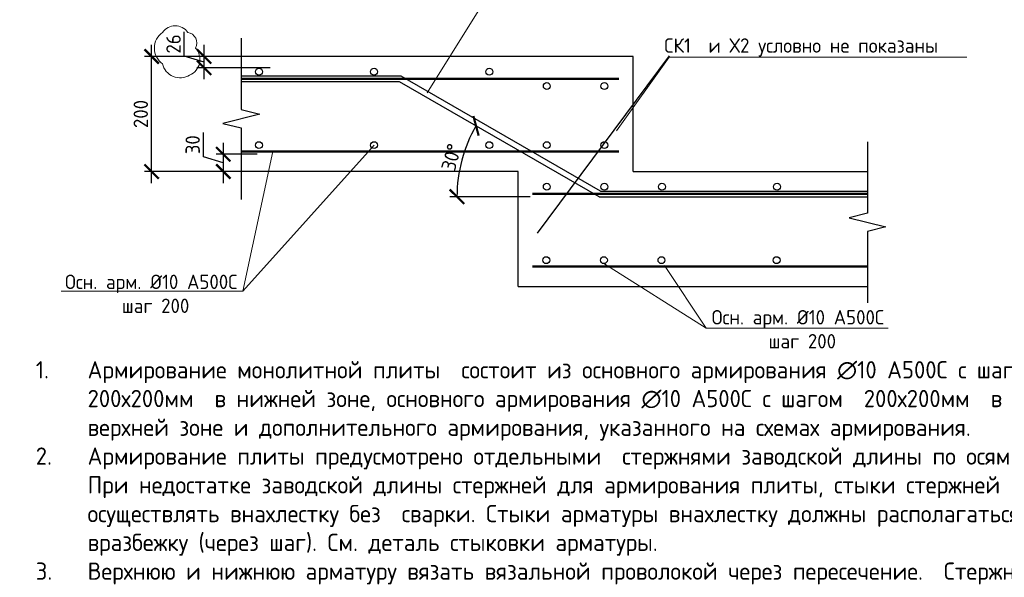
# Model space of a CAD drawing. Header units: millimetres. Extents: x 448962 to 1592680, y -326645 to -197113.
# Tile 374 of 398: x 867144 to 884246, y -270496 to -260802. Entities that reach past the tile are written whole.
import ezdxf
from ezdxf import colors
from ezdxf.entities.mleader import LeaderData, LeaderLine
from ezdxf.math import Vec2, Vec3

# ---------------------------------------------------------------- set-up
doc = ezdxf.new("R2010")
doc.units = ezdxf.units.MM
for name, color, linetype, lineweight in [('Арматура', 152, 'Continuous', 40), ('Перекрытие ж_бетон', 1, 'Continuous', 30), ('поз.', 2, 'Continuous', 25), ('РАЗМЕРЫ', 1, 'Continuous', 9)]:
    doc.layers.add(name, color=color, linetype=linetype, lineweight=lineweight)
doc.styles.add('GOST-2.304_Type-B', font='GOST_Common.ttf')
doc.styles.add('ГОСТ', font='GOST_Common.ttf')
doc.styles.add('ГОСТ 2.304', font='GOST_Common.ttf')
doc.dimstyles.new('СПДС', dxfattribs={"dimscale": 100, "dimtxt": 2.5, "dimasz": 2.5, "dimexe": 1.25, "dimexo": 0, "dimtad": 1, "dimdec": 0, "dimtxsty": 'GOST-2.304_Type-B', "dimblk": 'ARCHTICK', "dimcen": 2.5, "dimdle": 2, "dimadec": 0, "dimazin": 2, "dimtfac": 0.75, "dimtdec": 0, "dimtmove": 1, "dimatfit": 3, "dimfxl": 1, "dimtolj": 1, "dimarcsym": 1})

# ---------------------------------------------------------------- blocks, each defined once
blk = doc.blocks.new('_ArchTick')
at = {"color": 0, "linetype": 'ByBlock', "const_width": 0.15}
blk.add_lwpolyline([(-0.5, -0.5), (0.5, 0.5)], dxfattribs=at)
blk = doc.blocks.new('*D1047')
at = {"color": 0, "lineweight": -2, "transparency": 16777216}
blk.add_line((876011, -263880), (874614, -263880), dxfattribs=at)
blk.add_arc((877206, -263880), 2467, 150, 180, dxfattribs=at)
at = {"layer": 'DEFPOINTS', "color": 0, "transparency": 16777216}
for p in [(873742, -261880), (874888, -263036), (876011, -263880), (877206, -263880), (877206, -263880)]:
    blk.add_point(p, dxfattribs=at)
at = {"color": 0, "lineweight": -2, "transparency": 16777216, "xscale": 250, "yscale": 250, "zscale": 250}
for p, rotation in [((875070, -262647), 60.00000000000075), ((874739, -263880), 269.9999999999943)]:
    blk.add_blockref('_ArchTick', p, dxfattribs=dict(at, rotation=rotation))
at = {"color": 0, "transparency": 16777216, "insert": (874642, -263193), "char_height": 250, "attachment_point": 5, "rotation": 75, "style": 'GOST-2.304_Type-B'}
blk.add_mtext('\\A1;30°', dxfattribs=at)
blk = doc.blocks.new('_None')
blk = doc.blocks.new('*D1044')
at = {"layer": 'DEFPOINTS', "color": 0, "transparency": 16777216}
for p in [(870347, -261441), (871494, -261441), (871494, -261636)]:
    blk.add_point(p, dxfattribs=at)
at = {"layer": 'РАЗМЕРЫ', "color": 0, "lineweight": -2, "transparency": 16777216}
for p, q in [((870003, -261436), (870003, -261011)), ((870347, -261836), (870347, -261241)), ((870347, -261539), (870003, -261436)), ((871494, -261441), (870222, -261441)), ((871494, -261636), (870222, -261636))]:
    blk.add_line(p, q, dxfattribs=at)
at = {"layer": 'РАЗМЕРЫ', "color": 0, "lineweight": -2, "transparency": 16777216, "xscale": 250, "yscale": 250, "zscale": 250}
for p, rotation in [((870347, -261441), 90), ((870347, -261636), 270)]:
    blk.add_blockref('_ArchTick', p, dxfattribs=dict(at, rotation=rotation))
at = {"layer": 'РАЗМЕРЫ', "color": 0, "lineweight": 0, "transparency": 16777216, "insert": (869816, -261223), "char_height": 250, "attachment_point": 5, "rotation": 90, "style": 'GOST-2.304_Type-B'}
blk.add_mtext('\\A1;26', dxfattribs=at)
blk = doc.blocks.new('*D1045')
at = {"layer": 'DEFPOINTS', "color": 0, "transparency": 16777216}
for p in [(869436, -261441), (871360, -261441), (871206, -263441)]:
    blk.add_point(p, dxfattribs=at)
at = {"layer": 'РАЗМЕРЫ', "color": 0, "lineweight": -2, "transparency": 16777216}
for p, q in [((869436, -263641), (869436, -261241)), ((871360, -261441), (869311, -261441)), ((871206, -263441), (869311, -263441))]:
    blk.add_line(p, q, dxfattribs=at)
at = {"layer": 'РАЗМЕРЫ', "color": 0, "lineweight": -2, "transparency": 16777216, "xscale": 250, "yscale": 250, "zscale": 250}
for p, rotation in [((869436, -261441), 90), ((869436, -263441), 270)]:
    blk.add_blockref('_ArchTick', p, dxfattribs=dict(at, rotation=rotation))
at = {"layer": 'РАЗМЕРЫ', "color": 0, "lineweight": 0, "transparency": 16777216, "insert": (869248, -262441), "char_height": 250, "attachment_point": 5, "rotation": 90, "style": 'GOST-2.304_Type-B'}
blk.add_mtext('\\A1;200', dxfattribs=at)
blk = doc.blocks.new('*D1046')
at = {"layer": 'DEFPOINTS', "color": 0, "transparency": 16777216}
for p in [(871270, -263141), (870681, -263441), (871270, -263441)]:
    blk.add_point(p, dxfattribs=at)
at = {"layer": 'РАЗМЕРЫ', "color": 0, "lineweight": -2, "transparency": 16777216}
for p, q in [((870337, -263188), (870337, -262763)), ((870681, -262941), (870681, -263641)), ((870681, -263291), (870337, -263188)), ((871270, -263141), (870556, -263141)), ((871270, -263441), (870556, -263441))]:
    blk.add_line(p, q, dxfattribs=at)
at = {"layer": 'РАЗМЕРЫ', "color": 0, "lineweight": -2, "transparency": 16777216, "xscale": 250, "yscale": 250, "zscale": 250}
for p, rotation in [((870681, -263141), 90), ((870681, -263441), 270)]:
    blk.add_blockref('_ArchTick', p, dxfattribs=dict(at, rotation=rotation))
at = {"layer": 'РАЗМЕРЫ', "color": 0, "lineweight": 0, "transparency": 16777216, "insert": (870149, -262976), "char_height": 250, "attachment_point": 5, "rotation": 90, "style": 'GOST-2.304_Type-B'}
blk.add_mtext('\\A1;30', dxfattribs=at)

msp = doc.modelspace()

# ---------------------------------------------------------------- linework, layer by layer
at = {"color": 1}
msp.add_line((878423.1, -261431.6), (876129.8, -264510.4), dxfattribs=at)
at = {"color": 252, "lineweight": 50, "true_color": 0x939598}
for points in [[(877549.7, -261830.9), (870993.8, -261830.9)], [(877549.7, -263091.9), (870993.8, -263091.9)], [(881868.9, -263830.9), (876049.8, -263830.9)], [(881868.9, -265091.9), (876049.8, -265091.9)]]:
    msp.add_lwpolyline(points, dxfattribs=at)
at = {"color": 3, "linetype": 'Continuous', "lineweight": 30}
for centre in [(871299.7, -261706.4), (873299.7, -261706.4), (876299.7, -261956.1), (877299.7, -261956.1), (876299.7, -262982.4), (877299.7, -262982.4), (876299.7, -263706.4), (877299.7, -263706.4), (878299.7, -263706.4), (880299.7, -263706.4), (876291, -264982.2), (877291, -264982.2), (878291, -264982.2), (880291, -264982.2)]:
    msp.add_circle(centre, 60, dxfattribs=at)
at = {"color": 9, "linetype": 'Continuous', "lineweight": 30, "true_color": 0xc7c8ca}
for centre in [(871299.7, -261706.4), (873299.7, -261706.4), (875299.7, -261706.4), (876299.7, -261956.1), (877299.7, -261956.1), (871299.7, -262982.4), (873299.7, -262982.4), (875299.7, -262982.4), (876299.7, -262982.4), (877299.7, -262982.4), (876299.7, -263706.4), (877299.7, -263706.4), (878299.7, -263706.4), (880299.7, -263706.4), (876291, -264982.2), (877291, -264982.2), (878291, -264982.2), (880291, -264982.2)]:
    msp.add_circle(centre, 60, dxfattribs=at)
at = {"layer": 'Арматура', "color": 2, "lineweight": 0}
for p, q in [((873299.7, -262982.4), (871020.7, -265521.3)), ((871020.7, -265521.3), (871538.7, -263091.9)), ((877290.7, -265042.2), (879069.7, -266166.5)), ((879069.7, -266166.5), (878342.5, -265072.9)), ((871020.7, -265521.3), (867863.5, -265521.3)), ((879069.7, -266166.4), (882226.9, -266166.4))]:
    msp.add_line(p, q, dxfattribs=at)
at = {"layer": 'Перекрытие ж_бетон', "color": 7, "linetype": 'Continuous', "lineweight": 30}
for p, q in [((877799.7, -261441.4), (870993.8, -261441.4)), ((877799.7, -263441.4), (877799.7, -261441.4)), ((875799.7, -263441.4), (870993.8, -263441.4)), ((875799.7, -265441.2), (875799.7, -263441.4)), ((877799.7, -263441.4), (881868.9, -263441.4)), ((875799.7, -265441.2), (881860.2, -265441.2))]:
    msp.add_line(p, q, dxfattribs=at)
at = {"layer": 'Перекрытие ж_бетон', "color": 3, "linetype": 'Continuous', "lineweight": 30}
for p, q in [((873768.9, -261781.4), (870993.8, -261781.4)), ((877233, -263781.4), (873768.9, -261781.4)), ((873742.4, -261880.3), (870993.8, -261880.3)), ((877206.5, -263880.3), (873742.4, -261880.3)), ((877206.5, -263880.3), (881868.9, -263880.3)), ((877233, -263781.4), (881868.9, -263781.4))]:
    msp.add_line(p, q, dxfattribs=at)
at = {"layer": 'поз.', "linetype": 'Continuous'}
for points in [[(870993.8, -261122.3), (870993.8, -262364.3), (871313.8, -262444.3), (870673.8, -262604.3), (870993.8, -262684.3), (870993.8, -263926.3)], [(881868.9, -262922.3), (881868.9, -264164.3), (881548.9, -264244.3), (882188.9, -264404.3), (881868.9, -264484.3), (881868.9, -265726.3)]]:
    msp.add_lwpolyline(points, dxfattribs=at)
at = {"layer": 'РАЗМЕРЫ', "color": 240, "true_color": 0xed1f24}
msp.add_lwpolyline([(869625.4, -261022.2, 0.5205671), (869625.4, -261569.2, 0.5205671), (870095.8, -261764, 0.5205671), (870196.3, -261294.2, 0.5205671), (870064.5, -261022.2, 0.5205671)], format="xyb", close=True, dxfattribs=at)

# ---------------------------------------------------------------- texts
at = {"ltscale": 100, "insert": (580721.2, -265531.5), "char_height": 250, "attachment_point": 1, "style": 'ГОСТ'}
msp.add_mtext_dynamic_manual_height_columns('\\pi1250,t1750;1.^IПроизводство работ вести в строгом соответствии с требованиями СП 70.13330.2012 "Несущие и ограждающие конструкции" и проектом производства работ.\\P2.^IПеред бетонированием арматуру и основание, на которую укладывается бетонная смесь, очистить от ржавчины и грязи. \\P3.^IБетонирование вести слоем на всю толщину фундаментных плит. Захватки при бетонировании должны быть отсечены вертикальными швами. Бетон применять класса В25. Заполнителем для бетона служит щебень твердых пород, наибольшая фракция щебня не должна превышать 40мм.\\P4.^IВ процессе бетонирования обеспечить соблюдение защитных слоев и мест положения рабочей арматуры согласно проекту. Материал фиксаторов для нижней арматуры фундаментных плит выбирается проектом производства работ, исходя из конкретных возможностей строительной организации.\\P5.^IПроектное положение арматуры верхней грани фундаментных плит обеспечить постановкой поддерживающих каркасов. Стержни укладывать на арматуру каркасов без сварки. Допускается фиксация проектного положения арматуру у верхней грани фундаментных плит иными способами, которые следует разработать в проекте производства работ.\\P6.^IПроектом принято соединение рабочих стержней арматуры монолитной фундаментной плиты внахлестку (без сварки). \\P7.^IСварные арматурные каркасы изготовить на заводе-изготовители. \\P8.^IКрестообразные соединения стержней арматуры 1-го и 2-го рядов, а также 3-го и 4-го рядов между собой выполнить вязкой отожженной проволокой диаметром 2,0-3,0 мм. Допускается применение специальных соединительных элементов - пластмассовых или проволочных фиксаторов. Соединение арматуры допускается предусматривать не во всех местах пересечения стержней арматуры. При этом должны быть связаны вязальной проволокой все пересечения стержней в 2-х крайних рядах по периметру плит, остальные узлы могут быть соединены через узел в шахматном порядке (схему вязки стержней см. на данном листе).', width=18954.382, gutter_width=12.5, heights=[0], dxfattribs=at)
at = {"char_height": 300, "width": 18500, "attachment_point": 1, "style": 'ГОСТ'}
for insert in [(771704.5, -266206.3), (867423.7, -266737.8)]:
    msp.add_mtext('\\pi-900,l900,t900;{\\C7;1.^IАрмирование монолитной плиты  состоит из основного армирования ∅10 А500С с шагом  200х200мм  в нижней зоне, основного армирования ∅10 А500С с шагом  200х200мм  в  верхней зоне и дополнительного армирования, указанного на схемах армирования.\\P2.^IАрмирование плиты предусмотрено отдельными  стержнями заводской длины по осям Х и Y. При недостатке заводской длины стержней для армирования плиты, стыки стержней осуществлять внахлестку без  сварки. Стыки арматуры внахлестку должны располагаться вразбежку (через шаг). См. деталь стыковки арматуры.\\P3.^IВерхнюю и нижнюю арматуру вязать вязальной проволокой через пересечение.  Стержни основной и дополнительной арматуры укладывать в соответствии с сечениями .\\P4.^IПо периметру плиты и у отверстий  у концов основной арматуры устанавливать П-образные элементы Ск1.\\P5.^IПозиции со знаком "*" укладываются с шагом 100 мм\\P6.^I Для фиксации в проектном положении стержней верхней сетки устанавливать фиксаторы Ф1 с шагом 600х600мм.\\P7.^IДиаметр оправки стержня при d<20мм - 5d, при d≥20мм - 8d\\P8.^IКаркасы поперечного армирования устанавливаются до начала устройство верхней сетки армирования.\\P9.^IВ местах расположения отверстий осуществить прерывания основной и дополнительной сеток арматуры. Отверстия обрамляются двумя стержнями арматуры d 12. см. узел обрамления отверстий.\\P10.^IОбрамление отверстий выполнить в соотвии с узлом, расход стали на обрамление учтен на листе 3.\\P11.^IПроемы размерами до 300х300 допускается выполнять по месту методом алмазного бурения.\\P12.^IДополнительная арматура, попавшая в зону понижения плиты перекрытия должна быть  выполнена в соотвествии с узлом, стержни  допнительной арматуры загнуть по месту под углом 30 градусов.}', dxfattribs=dict(at, insert=insert))
at = {"layer": 'Арматура', "color": 2, "lineweight": 0, "char_height": 250, "width": 3270.998, "attachment_point": 5, "style": 'ГОСТ 2.304'}
for insert in [(869428.9, -265359.1), (880661.5, -265975)]:
    msp.add_mtext(' \\PОсн. арм. %%C10 А500С\\P шаг 200', dxfattribs=dict(at, insert=insert))

# ---------------------------------------------------------------- dimensions: what is measured, and where the dimension line sits
at = {"color": 1}
dim = msp.add_angular_dim_2l(base=(874887.8, -263036.4), line1=((877206.5, -263880.3), (873742.4, -261880.3)), line2=((877206.5, -263880.3), (876010.6, -263880.3)), dimstyle='СПДС', dxfattribs=at)
dim.commit()
dim.dimension.update_dxf_attribs({"geometry": '*D1047', "text_midpoint": (874642, -263193.2)})
at = {"layer": 'РАЗМЕРЫ', "color": 1, "lineweight": 0}
dim = msp.add_linear_dim(base=(870347, -261441.4), p1=(871493.8, -261636.4), p2=(871493.8, -261441.4), angle=90, text='26', dimstyle='СПДС', override={"dimlfac": 0.1}, dxfattribs=at)
dim.commit()
dim.dimension.update_dxf_attribs({"geometry": '*D1044', "text_midpoint": (869815.7, -261373.3)})
for base, p1, p2, picture, middle in [((869435.7, -261441.4), (871206.2, -263441.4), (871360.2, -261441.4), '*D1045', (869248.2, -262441.4)), ((870680.6, -263441.4), (871270.5, -263141.3), (871270.5, -263441.4), '*D1046', (870149.3, -263125.8))]:
    dim = msp.add_linear_dim(base=base, p1=p1, p2=p2, angle=90, dimstyle='СПДС', override={"dimlfac": 0.1}, dxfattribs=at)
    dim.commit()
    dim.dimension.update_dxf_attribs({"geometry": picture, "text_midpoint": middle})

# ---------------------------------------------------------------- leaders
at = {"layer": 'РАЗМЕРЫ'}
ml = msp.add_multileader_mtext('Standard', dxfattribs=at)
ml.set_content('Усиление  верхней зоны ', color=256, style='GOST-2.304_Type-B')
ml.set_leader_properties(color=256, linetype='ByLayer', lineweight=15)
ml.set_arrow_properties(name='NONE')
ml.build(insert=Vec2(0, 0))
ml.multileader.update_dxf_attribs({"text_left_attachment_type": 6, "text_right_attachment_type": 6, "dogleg_length": 0.1, "arrow_head_size": 18})
ctx = ml.context
ctx.base_point, ctx.char_height, ctx.arrow_head_size, ctx.landing_gap_size, ctx.plane_origin = Vec3(875135.5, -260607.5), 250, 18, 20, Vec3(865580.4, -259220.7)
ctx.left_attachment, ctx.right_attachment, ctx.text_align_type = 6, 6, 1
notes = []
notes.append((ctx, [(0, (1, 1, 0), (875135.4, -260607.5), (1, 0), 0.1, [(0, [(874221, -262074.8)], 0, [])])]))
ctx.mtext.insert, ctx.mtext.alignment, ctx.mtext.flow_direction = Vec3(876927.6, -260282.5), 2, 5
ml = msp.add_multileader_mtext('Standard', dxfattribs=at)
ml.set_content('СК1  и Х2 условно не показаны', color=256, style='GOST-2.304_Type-B')
ml.set_leader_properties(color=256, linetype='ByLayer', lineweight=15)
ml.set_arrow_properties(name='NONE')
ml.build(insert=Vec2(0, 0))
ml.multileader.update_dxf_attribs({"text_left_attachment_type": 6, "text_right_attachment_type": 6, "dogleg_length": 0.1, "arrow_head_size": 18})
ctx = ml.context
ctx.base_point, ctx.char_height, ctx.arrow_head_size, ctx.landing_gap_size, ctx.plane_origin = Vec3(878423.2, -261450.9), 250, 18, 20, Vec3(868868.1, -259878)
ctx.left_attachment, ctx.right_attachment, ctx.text_align_type = 6, 6, 1
notes.append((ctx, [(0, (1, 1, 0), (878423.1, -261450.9), (1, 0), 0.1, [(0, [(877508.7, -262732.1)], 0, [])])]))
ctx.mtext.insert, ctx.mtext.alignment, ctx.mtext.flow_direction = Vec3(880718.7, -261125.9), 2, 5
for ctx, leaders in notes:
    for number, flags, end, landing, length, lines in leaders:
        leader = LeaderData()
        leader.index, (leader.has_last_leader_line, leader.has_dogleg_vector, leader.attachment_direction) = number, flags
        leader.last_leader_point, leader.dogleg_vector, leader.dogleg_length = Vec3(end), Vec3(landing), length
        for number, points, colour, breaks in lines:
            line = LeaderLine()
            line.index, line.vertices, line.color, line.breaks = number, Vec3.list(points), colors.encode_raw_color(colour), breaks
            leader.lines.append(line)
        ctx.leaders.append(leader)

doc.saveas('drawing.dxf')
